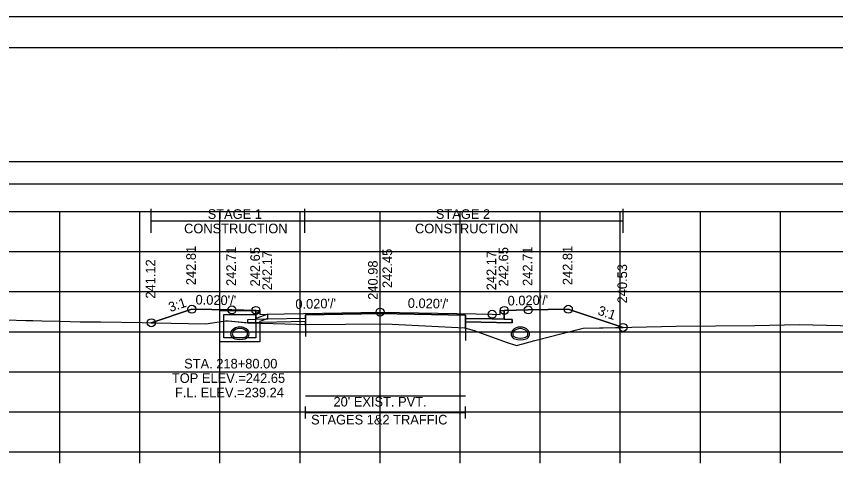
# Model space of a CAD drawing. Extents: x 1369627 to 1374022, y 380035 to 398173.
# Drawn here: x 1372053.1 to 1372155.4, y 384249.1 to 384305.5 of the extents above; entities that cross this region are included whole.
import ezdxf

# ---------------------------------------------------------------- set-up
doc = ezdxf.new("R2010")
doc.units = 0
for name, color, linetype in [('Default', 7, 'Continuous'), ('R_Alt Surface', 7, 'Continuous'), ('R_Axis', 7, 'Continuous'), ('R_Axis Annot', 7, 'Continuous'), ('R_Border', 7, 'Continuous'), ('R_Exist Surface', 7, 'Continuous'), ('R_Fin Surface', 7, 'Continuous'), ('R_Grid', 7, 'Continuous'), ('R_MOT', 7, 'Continuous'), ('R_No Plot', 7, 'Continuous'), ('R_Water', 7, 'Continuous'), ('R_Water Annot', 7, 'Continuous'), ('R_Xsect Elev', 7, 'Continuous'), ('R_Xsect Slope', 7, 'Continuous'), ('T_Vehicle Path Rt', 7, 'Continuous')]:
    doc.layers.add(name, color=color, linetype=linetype)

msp = doc.modelspace()

# ---------------------------------------------------------------- linework, layer by layer
at = {"layer": 'Default'}
for p, q in [((1372089.2, 384255.33), (1372089.2, 384256.83)), ((1372089.2, 384256.08), (1372109.2, 384256.08)), ((1372109.2, 384255.33), (1372109.2, 384256.83))]:
    msp.add_line(p, q, dxfattribs=at)
msp.add_lwpolyline([(1371948.53, 384284.65), (1372248.53, 384284.65), (1372248.53, 384287.36), (1371948.53, 384287.36)], close=True, dxfattribs=at)
at = {"layer": 'R_Alt Surface'}
msp.add_lwpolyline([(1372083.03, 384268.83), (1372083.03, 384267.74), (1372084.53, 384267.77), (1372089.2, 384267.86), (1372089.2, 384268.28), (1372098.53, 384268.46), (1372109.2, 384268.25), (1372109.2, 384267.83), (1372112.53, 384267.77), (1372114.03, 384267.74), (1372114.03, 384268.83)], dxfattribs=at)
for points in [[(1372082.03, 384267.72), (1372083.03, 384267.74), (1372084.53, 384267.77), (1372089.2, 384267.86), (1372089.2, 384267.44), (1372082.03, 384267.3)], [(1372115.03, 384267.72), (1372114.03, 384267.74), (1372112.53, 384267.77), (1372109.2, 384267.83), (1372109.2, 384267.42), (1372115.03, 384267.3)]]:
    msp.add_lwpolyline(points, close=True, dxfattribs=at)
at = {"layer": 'R_Axis'}
for p, q in [((1371948.53, 384251.18), (1372248.53, 384251.18)), ((1372058.53, 384249.78), (1372058.53, 384251.18)), ((1372068.53, 384249.78), (1372068.53, 384251.18)), ((1372078.53, 384249.78), (1372078.53, 384251.18)), ((1372088.53, 384249.78), (1372088.53, 384251.18)), ((1372098.53, 384249.78), (1372098.53, 384251.18)), ((1372108.53, 384249.78), (1372108.53, 384251.18)), ((1372118.53, 384249.78), (1372118.53, 384251.18)), ((1372128.53, 384249.78), (1372128.53, 384251.18)), ((1372138.53, 384249.78), (1372138.53, 384251.18)), ((1372148.53, 384249.78), (1372148.53, 384251.18))]:
    msp.add_line(p, q, dxfattribs=at)
at = {"layer": 'R_Border'}
for p, q in [((1371940.53, 384301.64), (1372256.71, 384301.64)), ((1372093.05, 384301.38), (1372093.05, 384301.38)), ((1372093.05, 384301.38), (1372093.05, 384301.38))]:
    msp.add_line(p, q, dxfattribs=at)
at = {"layer": 'R_Exist Surface'}
msp.add_lwpolyline([(1372049.48, 384267.74), (1372054.27, 384267.59), (1372055.15, 384267.57), (1372056.28, 384267.53), (1372058.57, 384267.5), (1372061.07, 384267.41), (1372063.61, 384267.4), (1372068.8, 384267.33), (1372072.42, 384267.26), (1372076.78, 384267.14), (1372078.97, 384267.49), (1372079.23, 384267.52), (1372079.34, 384267.52), (1372079.55, 384267.52), (1372082.24, 384267.28), (1372088.09, 384267.12), (1372089.1, 384267.06), (1372094.19, 384267.11), (1372099.2, 384267.17), (1372105.84, 384266.83), (1372109.09, 384266.65), (1372109.55, 384266.54), (1372110.26, 384266.32), (1372114.26, 384264.89), (1372115.57, 384264.46), (1372116.34, 384264.66), (1372117.86, 384265.09), (1372121.25, 384265.94), (1372123.88, 384266.61), (1372129.98, 384266.73), (1372135.52, 384266.86), (1372145.34, 384266.95), (1372150.88, 384267.06), (1372164.51, 384266.76)], dxfattribs=at)
at = {"layer": 'R_Fin Surface'}
msp.add_lwpolyline([(1372069.96, 384267.3), (1372075.02, 384268.99), (1372080.02, 384268.89), (1372083.02, 384268.83), (1372083.52, 384268.83), (1372083.53, 384268.33), (1372084.53, 384268.35), (1372086.53, 384268.39), (1372098.53, 384268.63), (1372110.53, 384268.39), (1372112.53, 384268.35), (1372113.53, 384268.33), (1372113.54, 384268.83), (1372114.04, 384268.83), (1372117.04, 384268.89), (1372122.04, 384268.99), (1372128.88, 384266.71)], dxfattribs=at)
at = {"layer": 'R_Grid'}
for p, q in [((1371948.53, 384281.18), (1372248.53, 384281.18)), ((1372058.53, 384251.18), (1372058.53, 384281.18)), ((1372068.53, 384251.18), (1372068.53, 384281.18)), ((1372078.53, 384251.18), (1372078.53, 384281.18)), ((1372088.53, 384251.18), (1372088.53, 384281.18)), ((1372098.53, 384251.18), (1372098.53, 384281.18)), ((1372108.53, 384251.18), (1372108.53, 384281.18)), ((1372118.53, 384251.18), (1372118.53, 384281.18)), ((1372128.53, 384251.18), (1372128.53, 384281.18)), ((1372138.53, 384251.18), (1372138.53, 384281.18)), ((1372148.53, 384251.18), (1372148.53, 384281.18)), ((1371948.53, 384276.18), (1372248.53, 384276.18)), ((1371948.53, 384271.18), (1372248.53, 384271.18)), ((1371948.53, 384266.18), (1372248.53, 384266.18)), ((1371948.53, 384261.18), (1372248.53, 384261.18)), ((1371948.53, 384256.18), (1372248.53, 384256.18)), ((1371948.53, 384251.18), (1372248.53, 384251.18))]:
    msp.add_line(p, q, dxfattribs=at)
at = {"layer": 'R_MOT'}
for p, q in [((1372069.96, 384278.5), (1372069.96, 384281.5)), ((1372089.15, 384278.5), (1372089.15, 384281.5)), ((1372128.88, 384278.5), (1372128.88, 384281.5)), ((1372069.96, 384280), (1372128.88, 384280))]:
    msp.add_line(p, q, dxfattribs=at)
at = {"layer": 'R_No Plot'}
msp.add_line((1371928.13, 384305.53), (1372261.46, 384305.53), dxfattribs=at)
for points in [[(1371928.12, 384305.53), (1372261.46, 384305.53), (1372261.46, 384092.19), (1371928.12, 384092.19)], [(1372174.45, 384301.64), (1372194.07, 384301.64), (1372194.07, 384291.76), (1372210.18, 384291.76), (1372233.38, 384291.76), (1372233.38, 384259.09), (1372256.59, 384259.09), (1372256.71, 384096.18), (1371940.53, 384096.18), (1371940.53, 384301.64)]]:
    msp.add_lwpolyline(points, close=True, dxfattribs=at)
msp.add_lwpolyline([(1372089.2, 384258.17), (1372109.2, 384258.17)], dxfattribs=at)
for centre in [(1372075.02, 384268.99), (1372080.02, 384268.89), (1372083.02, 384268.83), (1372114.04, 384268.83), (1372117.04, 384268.89), (1372122.04, 384268.99), (1372098.53, 384268.63), (1372112.53, 384268.35), (1372069.96, 384267.3), (1372128.88, 384266.71)]:
    msp.add_circle(centre, 0.5, dxfattribs=at)
at = {"layer": 'R_Water'}
for p, q in [((1372078.52, 384268.83), (1372083.27, 384268.83)), ((1372078.52, 384267.33), (1372078.52, 384268.83)), ((1372079.02, 384267.33), (1372079.02, 384268.33)), ((1372079.02, 384268.33), (1372083.02, 384268.33)), ((1372083.35, 384268.67), (1372083.02, 384268.33)), ((1372084.52, 384268.35), (1372083.02, 384267.83)), ((1372083.35, 384268.67), (1372083.27, 384268.83)), ((1372083.02, 384267.33), (1372083.02, 384267.83)), ((1372084.52, 384267.82), (1372083.52, 384267.47)), ((1372083.52, 384267.33), (1372083.52, 384267.47))]:
    msp.add_line(p, q, dxfattribs=at)
for points in [[(1372084.52, 384267.82), (1372084.52, 384268.35)], [(1372083.52, 384267.33), (1372083.52, 384264.92), (1372081.02, 384264.92), (1372078.52, 384264.92), (1372078.52, 384267.33)], [(1372083.02, 384267.33), (1372083.02, 384265.42), (1372081.02, 384265.42), (1372079.02, 384265.42), (1372079.02, 384267.33)]]:
    msp.add_lwpolyline(points, dxfattribs=at)
for centre, radius, start, end in [((1372080.51, 384265.93), 0.646, 136.3515, 253.9529), ((1372080.51, 384265.93), 0.646, 136.3515, 253.9529), ((1372081.02, 384265.44), 1.35, 43.6485, 136.3515), ((1372081.02, 384265.44), 1.35, 43.6485, 136.3515), ((1372080.51, 384265.93), 0.438, 136.3515, 253.9529), ((1372080.51, 384265.93), 0.438, 136.3515, 253.9529), ((1372081.02, 384265.44), 1.15, 43.6485, 136.3515), ((1372081.02, 384265.44), 1.15, 43.6485, 136.3515), ((1372081.53, 384265.93), 0.438, 286.0471, 43.6485), ((1372081.53, 384265.93), 0.438, 286.0471, 43.6485), ((1372081.53, 384265.93), 0.646, 286.0471, 43.6485), ((1372081.53, 384265.93), 0.646, 286.0471, 43.6485), ((1372115.53, 384265.9), 0.646, 136.3515, 253.9529), ((1372116.04, 384265.41), 1.35, 43.6485, 136.3515), ((1372116.04, 384265.41), 1.15, 43.6485, 136.3515), ((1372116.55, 384265.9), 0.646, 286.0471, 43.6485), ((1372081.02, 384267.71), 2.5, 253.9529, 286.0471), ((1372081.02, 384267.71), 2.5, 253.9529, 286.0471), ((1372081.02, 384267.71), 2.29, 253.9529, 286.0471), ((1372081.02, 384267.71), 2.29, 253.9529, 286.0471), ((1372115.53, 384265.9), 0.438, 136.3515, 253.9529), ((1372116.04, 384267.68), 2.5, 253.9529, 286.0471), ((1372116.04, 384267.68), 2.29, 253.9529, 286.0471), ((1372116.55, 384265.9), 0.438, 286.0471, 43.6485)]:
    msp.add_arc(centre, radius, start, end, dxfattribs=at)
at = {"layer": 'R_Xsect Elev'}
msp.add_line((1372098.53, 384267.16), (1372098.53, 384277.16), dxfattribs=at)
at = {"layer": 'T_Vehicle Path Rt'}
for p, q in [((1372083.03, 384267.74), (1372083.03, 384268.83)), ((1372089.2, 384268.28), (1372089.2, 384265.57)), ((1372114.04, 384268.83), (1372114.03, 384267.74)), ((1372069.96, 384267.3), (1372072.42, 384267.26)), ((1372089.2, 384267.44), (1372082.03, 384267.3)), ((1372089.2, 384267.86), (1372089.2, 384267.44)), ((1372089.2, 384267.06), (1372089.2, 384267.44)), ((1372089.2, 384267.44), (1372089.2, 384267.06)), ((1372109.2, 384268.25), (1372109.2, 384265.1)), ((1372109.2, 384267.42), (1372109.2, 384267.83)), ((1372109.2, 384267.42), (1372109.2, 384266.63)), ((1372109.2, 384266.63), (1372109.2, 384267.42)), ((1372089.2, 384267.06), (1372094.19, 384267.11))]:
    msp.add_line(p, q, dxfattribs=at)
for points in [[(1372083.03, 384268.83), (1372083.02, 384268.83), (1372080.02, 384268.89), (1372075.02, 384268.99), (1372069.96, 384267.3)], [(1372109.2, 384267.83), (1372109.2, 384268.25), (1372098.53, 384268.46), (1372089.2, 384268.28), (1372089.2, 384267.86)], [(1372128.88, 384266.71), (1372122.04, 384268.99), (1372117.04, 384268.89), (1372114.04, 384268.83)], [(1372072.42, 384267.26), (1372076.78, 384267.14), (1372078.97, 384267.49), (1372079.23, 384267.52), (1372079.34, 384267.52), (1372079.55, 384267.52), (1372082.03, 384267.3)], [(1372082.03, 384267.3), (1372082.03, 384267.72), (1372083.03, 384267.74)], [(1372082.03, 384267.3), (1372082.03, 384267.3)], [(1372082.03, 384267.3), (1372082.03, 384267.3)], [(1372082.03, 384267.3), (1372082.24, 384267.28), (1372088.09, 384267.12), (1372089.1, 384267.06), (1372089.2, 384267.06)], [(1372114.03, 384267.74), (1372115.03, 384267.72), (1372115.03, 384267.3), (1372109.2, 384267.42)], [(1372094.19, 384267.11), (1372099.2, 384267.17), (1372105.84, 384266.83), (1372109.09, 384266.65), (1372109.2, 384266.63)], [(1372109.2, 384266.63), (1372109.55, 384266.54), (1372110.26, 384266.32), (1372114.26, 384264.89), (1372115.57, 384264.46), (1372116.34, 384264.66), (1372117.86, 384265.09), (1372121.25, 384265.94), (1372123.88, 384266.61), (1372128.88, 384266.71)]]:
    msp.add_lwpolyline(points, dxfattribs=at)

# ---------------------------------------------------------------- texts
at = {"layer": 'R_Axis Annot'}
for s, p in [("20' EXIST. PVT.", (1372092.71, 384256.84)), ('STAGES 1&2 TRAFFIC', (1372089.91, 384254.6))]:
    msp.add_text(s, height=1.2, dxfattribs=at).set_placement(p)
at = {"layer": 'R_MOT'}
for s, p in [('STAGE 1', (1372077, 384280.26)), ('STAGE 2', (1372105.49, 384280.26)), ('CONSTRUCTION', (1372074.05, 384278.46)), ('CONSTRUCTION', (1372102.89, 384278.46))]:
    msp.add_text(s, height=1.2, dxfattribs=at).set_placement(p)
at = {"layer": 'R_Water Annot'}
for s, p in [('STA. 218+80.00', (1372074.06, 384261.59)), ('TOP ELEV.=242.65', (1372072.53, 384259.79)), ('F.L. ELEV.=239.24', (1372072.91, 384257.99))]:
    msp.add_text(s, height=1.2, dxfattribs=at).set_placement(p)
at = {"layer": 'R_Xsect Elev'}
for s, p in [('242.81', (1372075.52, 384271.99)), ('242.71', (1372080.52, 384271.89)), ('242.65', (1372083.52, 384271.83)), ('242.45', (1372100.03, 384271.63)), ('242.65', (1372114.54, 384271.83)), ('242.71', (1372117.54, 384271.89)), ('242.81', (1372122.54, 384271.99)), ('242.17', (1372085.03, 384271.35)), ('242.17', (1372113.03, 384271.35)), ('241.12', (1372070.46, 384270.3)), ('240.98', (1372098.23, 384270.16)), ('240.53', (1372129.38, 384269.71))]:
    msp.add_text(s, height=1.2, rotation=90, dxfattribs=at).set_placement(p)
at = {"layer": 'R_Xsect Slope'}
for s, rotation, p in [('3:1', 18.4332, (1372072.33, 384268.62)), ("0.020'/'", 358.8542, (1372075.47, 384269.58)), ("0.020'/'", 1.1458, (1372087.96, 384269.02)), ("0.020'/'", 358.8542, (1372101.98, 384269.16)), ("0.020'/'", 1.1458, (1372114.47, 384269.44)), ('3:1', 341.5668, (1372125.62, 384268.33))]:
    msp.add_text(s, height=1.2, rotation=rotation, dxfattribs=at).set_placement(p)

doc.saveas('drawing.dxf')
